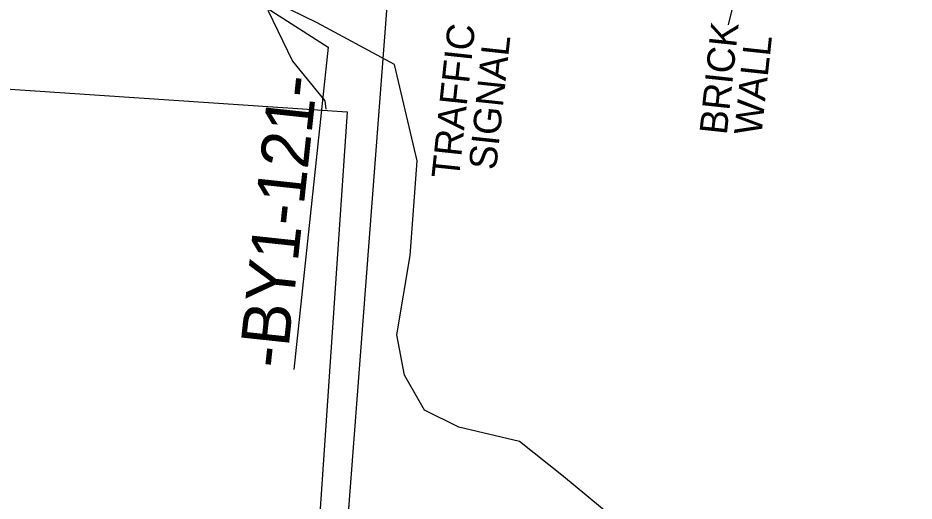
# Model space of a CAD drawing. Extents: x 2100323 to 2109811, y 740376 to 749755.
# Drawn here: x 2106117.7 to 2106247.9, y 741861.2 to 741931.5 of the extents above; entities that cross this region are included whole.
import ezdxf

# ---------------------------------------------------------------- set-up
doc = ezdxf.new("R2010")
doc.units = 0
for name, color, linetype in [('Exist Building', 7, 'Continuous'), ('Exist Building Leader', 7, 'Continuous'), ('Exist Building Text', 7, 'Continuous'), ('Exist Horizontal Baseline Alignment Station Label', 7, 'Continuous'), ('Exist Property Line', 7, 'Continuous'), ('Exist Utilities Other Pole Text', 7, 'Continuous'), ('Exist Utilities Power UG Cable SUE LOS B', 7, 'Continuous'), ('Exist Vegetation Woods Line', 7, 'Continuous')]:
    doc.layers.add(name, color=color, linetype=linetype)

msp = doc.modelspace()

# ---------------------------------------------------------------- linework, layer by layer
at = {"layer": 'Exist Building'}
msp.add_lwpolyline([(2106165.5, 741917.81), (2106158.68, 741817.33), (2106154.87, 741817.59), (2106154.08, 741806.03), (2106133.72, 741807.41), (2106134.5, 741818.8), (2106097.46, 741821.32), (2106104.29, 741921.96)], close=True, dxfattribs=at)
at = {"layer": 'Exist Building Leader'}
msp.add_line((2106225.93, 741950.75), (2106220.87, 741930.47), dxfattribs=at)
at = {"layer": 'Exist Horizontal Baseline Alignment Station Label'}
for p, q in [((2106125.93, 741950.94), (2106162.77, 741927.21)), ((2106162.77, 741927.21), (2106157.75, 741880.35))]:
    msp.add_line(p, q, dxfattribs=at)
at = {"layer": 'Exist Property Line'}
msp.add_line((2106171.94, 741942.1), (2106156.08, 741733.97), dxfattribs=at)
at = {"layer": 'Exist Utilities Power UG Cable SUE LOS B'}
msp.add_lwpolyline([(2106153.98, 741932.63), (2106157.59, 741925.21), (2106162.29, 741919.43), (2106162.43, 741918.2)], dxfattribs=at)
at = {"layer": 'Exist Vegetation Woods Line'}
for points in [[(2106174.69, 741896.95), (2106175.67, 741910.7), (2106172.4, 741924.69), (2106161.16, 741930.77), (2106149.32, 741936.61), (2106146.92, 741944.59), (2106150.36, 741947.7), (2106175.19, 741946.58), (2106181.82, 741945.06), (2106194.66, 741946.4), (2106229.17, 741947.52), (2106263.05, 741947.07), (2106277.25, 741945), (2106285.01, 741941.83), (2106296.41, 741942.09), (2106302.75, 741940.64), (2106308.82, 741934.12), (2106311.49, 741921.48), (2106299.72, 741885.79), (2106292.39, 741863.78)], [(2106253.82, 741836.94), (2106246.49, 741845.26), (2106237.24, 741851.2), (2106225.69, 741853.96), (2106213.37, 741856.84), (2106204.02, 741858.92), (2106196.93, 741864.79), (2106190.57, 741869.87), (2106181.74, 741871.95), (2106176.74, 741874.45), (2106173.84, 741879.53), (2106172.73, 741885.39), (2106174.69, 741896.95)]]:
    msp.add_lwpolyline(points, dxfattribs=at)

# ---------------------------------------------------------------- texts
at = {"layer": 'Exist Building Text'}
for s, p in [('BRICK', (2106220.68, 741914.38)), ('WALL', (2106225.71, 741914.28))]:
    msp.add_text(s, height=4, rotation=83.8864, dxfattribs=at).set_placement(p)
at = {"layer": 'Exist Horizontal Baseline Alignment Station Label'}
msp.add_text('-BY1-121-', height=7, rotation=83.8864, dxfattribs=at).set_placement((2106156.67, 741880.39))
at = {"layer": 'Exist Utilities Other Pole Text'}
for s, p in [('TRAFFIC', (2106181.74, 741907.97)), ('SIGNAL', (2106187.15, 741909.26))]:
    msp.add_text(s, height=4, rotation=83.8864, dxfattribs=at).set_placement(p)

doc.saveas('drawing.dxf')
